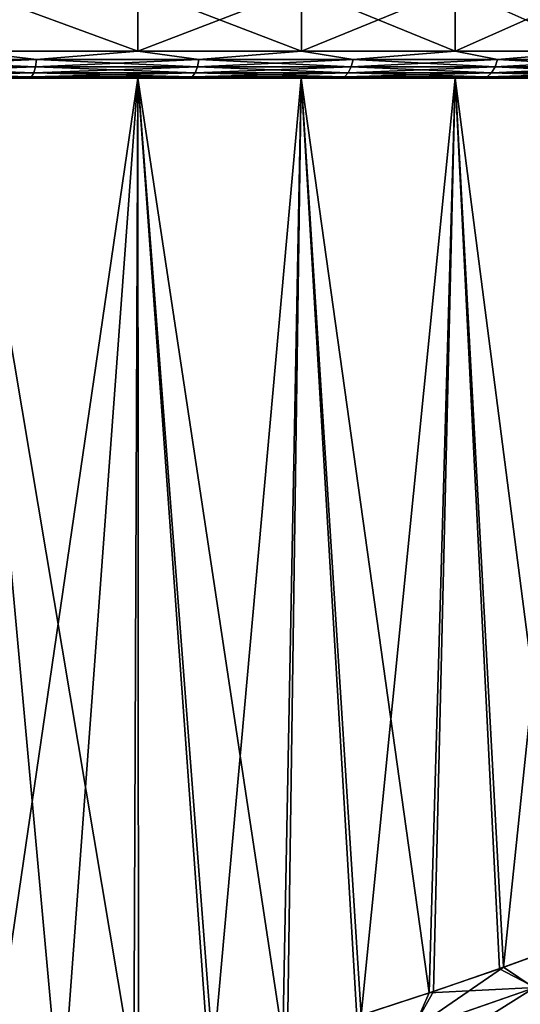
# Model space of a CAD drawing. Header units: metres. Extents: x -150 to 310, y -128 to 84.
# Tile 227 of 465: x 79.53 to 83.23, y 21.64 to 28.93. Entities that reach past the tile are written whole.
import ezdxf

# ---------------------------------------------------------------- set-up
doc = ezdxf.new("R2010")
doc.units = ezdxf.units.M
doc.layers.add('solid_26009703_SW0001', color=7, linetype='CONTINUOUS')
doc.layers.add('solid_26009703_SW0001_01', color=7, linetype='CONTINUOUS')

msp = doc.modelspace()

# ---------------------------------------------------------------- linework, layer by layer
at = {"layer": 'solid_26009703_SW0001'}
for points in [[(80.40065, 28.700001, -10.285179), (79.132469, 28.700001, -10.68036), (79.132523, 29.164444, -10.680348)], [(79.132469, 28.700001, 10.68036), (80.40065, 28.700001, 10.285179), (79.132523, 29.164444, 10.680348)], [(80.40065, 28.700001, 10.285179), (80.400734, 29.164444, 10.285148), (79.132523, 29.164444, 10.680348)], [(79.652031, 28.638197, -10.528507), (78.408432, 28.638197, -10.823245), (79.132469, 28.700001, -10.68036)], [(78.408432, 28.638197, 10.823245), (79.652031, 28.638197, 10.528507), (79.132469, 28.700001, 10.68036)], [(79.652031, 28.638197, 10.528507), (80.40065, 28.700001, 10.285179), (79.132469, 28.700001, 10.68036)], [(78.395798, 28.538122, -10.751595), (78.403488, 28.582392, -10.795233), (79.643867, 28.582392, -10.501257)], [(79.631165, 28.538122, -10.458808), (78.395798, 28.538122, -10.751595), (79.643867, 28.582392, -10.501257)], [(78.395798, 28.538122, 10.751595), (79.631165, 28.538122, 10.458808), (78.403488, 28.582392, 10.795233)], [(78.403488, 28.582392, -10.795233), (78.408432, 28.638197, -10.823245), (79.652031, 28.638197, -10.528507)], [(79.643867, 28.582392, -10.501257), (78.403488, 28.582392, -10.795233), (79.652031, 28.638197, -10.528507)], [(78.403488, 28.582392, 10.795233), (79.643867, 28.582392, 10.501257), (78.408432, 28.638197, 10.823245)], [(79.631165, 28.538122, 10.458808), (79.643867, 28.582392, 10.501257), (78.403488, 28.582392, 10.795233)], [(79.643867, 28.582392, 10.501257), (79.652031, 28.638197, 10.528507), (78.408432, 28.638197, 10.823245)], [(79.631165, 28.538122, 10.458808), (80.824181, 28.538122, 10.024584), (79.643867, 28.582392, 10.501257)], [(79.643867, 28.582392, 10.501257), (80.841736, 28.582392, 10.06527), (79.652031, 28.638197, 10.528507)], [(80.824181, 28.538122, 10.024584), (80.841736, 28.582392, 10.06527), (79.643867, 28.582392, 10.501257)], [(80.841736, 28.582392, 10.06527), (80.852997, 28.638197, 10.091389), (79.652031, 28.638197, 10.528507)], [(79.631165, 28.538122, -10.458808), (79.61515, 28.509731, -10.405322), (78.386101, 28.509731, -10.696611)], [(79.631165, 28.538122, -10.458808), (78.386101, 28.509731, -10.696611), (78.395798, 28.538122, -10.751595)], [(78.395798, 28.538122, 10.751595), (78.386101, 28.509731, 10.696611), (79.61515, 28.509731, 10.405322)], [(79.61515, 28.509731, 10.405322), (78.386101, 28.509731, 10.696611), (79.08564, 28.5, 10.485509)], [(78.386101, 28.509731, -10.696611), (79.61515, 28.509731, -10.405322), (79.08564, 28.5, -10.485509)], [(78.395798, 28.538122, 10.751595), (79.61515, 28.509731, 10.405322), (79.631165, 28.538122, 10.458808)], [(79.61515, 28.509731, -10.405322), (80.328163, 28.5, -10.098509), (79.08564, 28.5, -10.485509)], [(79.08564, 28.5, -10.485509), (80.401505, 28.5, -10.284231), (79.131248, 28.5, -10.680607)], [(80.370117, 21.11965, 10.434218), (80.401505, 28.5, 10.284231), (79.131248, 28.5, 10.680607)], [(79.814514, 21.005184, 10.625875), (80.370117, 21.11965, 10.434218), (79.131248, 28.5, 10.680607)], [(79.257072, 20.907143, 10.785726), (79.814514, 21.005184, 10.625875), (79.131248, 28.5, 10.680607)], [(80.824181, 28.538122, -10.024584), (80.802071, 28.509731, -9.973318), (79.61515, 28.509731, -10.405322)], [(80.824181, 28.538122, -10.024584), (79.61515, 28.509731, -10.405322), (79.631165, 28.538122, -10.458808)]]:
    msp.add_3dface(points, dxfattribs=at)
at = {"layer": 'solid_26009703_SW0001_01'}
for points in [[(80.40065, 28.700001, -10.285179), (79.132523, 29.164444, -10.680348), (80.400734, 29.164444, -10.285148)], [(80.40065, 28.700001, -10.285179), (80.400734, 29.164444, -10.285148), (81.611893, 29.164444, -9.740047)], [(81.611954, 28.700001, -9.740017), (80.40065, 28.700001, -10.285179), (81.611893, 29.164444, -9.740047)], [(80.40065, 28.700001, 10.285179), (81.611954, 28.700001, 9.740017), (80.400734, 29.164444, 10.285148)], [(81.611954, 28.700001, 9.740017), (81.611893, 29.164444, 9.740047), (80.400734, 29.164444, 10.285148)], [(81.611954, 28.700001, -9.740017), (81.611893, 29.164444, -9.740047), (82.748688, 29.164444, -9.052838)], [(82.748711, 28.700001, 9.052823), (82.748688, 29.164444, 9.052838), (81.611893, 29.164444, 9.740047)], [(81.611954, 28.700001, 9.740017), (82.748711, 28.700001, 9.052823), (81.611893, 29.164444, 9.740047)], [(82.748711, 28.700001, -9.052823), (81.611954, 28.700001, -9.740017), (82.748688, 29.164444, -9.052838)], [(82.748711, 28.700001, -9.052823), (82.748688, 29.164444, -9.052838), (83.794426, 29.164444, -8.233554)], [(83.79435, 28.700001, 8.233619), (83.794426, 29.164444, 8.233554), (82.748688, 29.164444, 9.052838)], [(82.748711, 28.700001, 9.052823), (83.79435, 28.700001, 8.233619), (82.748688, 29.164444, 9.052838)], [(83.79435, 28.700001, -8.233619), (82.748711, 28.700001, -9.052823), (83.794426, 29.164444, -8.233554)], [(79.652031, 28.638197, -10.528507), (79.132469, 28.700001, -10.68036), (80.40065, 28.700001, -10.285179)], [(80.852997, 28.638197, -10.091389), (79.652031, 28.638197, -10.528507), (80.40065, 28.700001, -10.285179)], [(79.652031, 28.638197, 10.528507), (80.852997, 28.638197, 10.091389), (80.40065, 28.700001, 10.285179)], [(80.852997, 28.638197, -10.091389), (80.40065, 28.700001, -10.285179), (81.611954, 28.700001, -9.740017)], [(80.852997, 28.638197, 10.091389), (81.611954, 28.700001, 9.740017), (80.40065, 28.700001, 10.285179)], [(81.995102, 28.638197, -9.517802), (80.852997, 28.638197, -10.091389), (81.611954, 28.700001, -9.740017)], [(80.852997, 28.638197, 10.091389), (81.995102, 28.638197, 9.517802), (81.611954, 28.700001, 9.740017)], [(81.995102, 28.638197, -9.517802), (81.611954, 28.700001, -9.740017), (82.748711, 28.700001, -9.052823)], [(81.995102, 28.638197, 9.517802), (82.748711, 28.700001, 9.052823), (81.611954, 28.700001, 9.740017)], [(83.062897, 28.638197, -8.815503), (81.995102, 28.638197, -9.517802), (82.748711, 28.700001, -9.052823)], [(81.995102, 28.638197, 9.517802), (83.062897, 28.638197, 8.815503), (82.748711, 28.700001, 9.052823)], [(83.062897, 28.638197, -8.815503), (82.748711, 28.700001, -9.052823), (83.79435, 28.700001, -8.233619)], [(83.062897, 28.638197, 8.815503), (83.79435, 28.700001, 8.233619), (82.748711, 28.700001, 9.052823)], [(84.041939, 28.638197, -7.99399), (83.062897, 28.638197, -8.815503), (83.79435, 28.700001, -8.233619)], [(83.062897, 28.638197, 8.815503), (84.041939, 28.638197, 7.99399), (83.79435, 28.700001, 8.233619)], [(79.631165, 28.538122, -10.458808), (79.643867, 28.582392, -10.501257), (80.841736, 28.582392, -10.06527)], [(80.824181, 28.538122, -10.024584), (79.631165, 28.538122, -10.458808), (80.841736, 28.582392, -10.06527)], [(79.643867, 28.582392, -10.501257), (79.652031, 28.638197, -10.528507), (80.852997, 28.638197, -10.091389)], [(80.841736, 28.582392, -10.06527), (79.643867, 28.582392, -10.501257), (80.852997, 28.638197, -10.091389)], [(80.824181, 28.538122, -10.024584), (80.841736, 28.582392, -10.06527), (81.980881, 28.582392, -9.493168)], [(81.958725, 28.538122, -9.454794), (80.824181, 28.538122, -10.024584), (81.980881, 28.582392, -9.493168)], [(80.824181, 28.538122, 10.024584), (81.958725, 28.538122, 9.454794), (80.841736, 28.582392, 10.06527)], [(80.841736, 28.582392, -10.06527), (80.852997, 28.638197, -10.091389), (81.995102, 28.638197, -9.517802)], [(81.980881, 28.582392, -9.493168), (80.841736, 28.582392, -10.06527), (81.995102, 28.638197, -9.517802)], [(80.841736, 28.582392, 10.06527), (81.980881, 28.582392, 9.493168), (80.852997, 28.638197, 10.091389)], [(81.958725, 28.538122, 9.454794), (81.980881, 28.582392, 9.493168), (80.841736, 28.582392, 10.06527)], [(81.980881, 28.582392, 9.493168), (81.995102, 28.638197, 9.517802), (80.852997, 28.638197, 10.091389)], [(81.958725, 28.538122, -9.454794), (81.980881, 28.582392, -9.493168), (83.045914, 28.582392, -8.792687)], [(83.019455, 28.538122, -8.757144), (81.958725, 28.538122, -9.454794), (83.045914, 28.582392, -8.792687)], [(81.958725, 28.538122, 9.454794), (83.019455, 28.538122, 8.757144), (81.980881, 28.582392, 9.493168)], [(81.980881, 28.582392, -9.493168), (81.995102, 28.638197, -9.517802), (83.062897, 28.638197, -8.815503)], [(83.045914, 28.582392, -8.792687), (81.980881, 28.582392, -9.493168), (83.062897, 28.638197, -8.815503)], [(81.980881, 28.582392, 9.493168), (83.045914, 28.582392, 8.792687), (81.995102, 28.638197, 9.517802)], [(83.019455, 28.538122, 8.757144), (83.045914, 28.582392, 8.792687), (81.980881, 28.582392, 9.493168)], [(83.045914, 28.582392, 8.792687), (83.062897, 28.638197, 8.815503), (81.995102, 28.638197, 9.517802)], [(83.019455, 28.538122, -8.757144), (83.045914, 28.582392, -8.792687), (84.022423, 28.582392, -7.9733)], [(83.992012, 28.538122, -7.941069), (83.019455, 28.538122, -8.757144), (84.022423, 28.582392, -7.9733)], [(83.019455, 28.538122, 8.757144), (83.992012, 28.538122, 7.941069), (83.045914, 28.582392, 8.792687)], [(83.045914, 28.582392, -8.792687), (83.062897, 28.638197, -8.815503), (84.041939, 28.638197, -7.99399)], [(84.022423, 28.582392, -7.9733), (83.045914, 28.582392, -8.792687), (84.041939, 28.638197, -7.99399)], [(83.045914, 28.582392, 8.792687), (84.022423, 28.582392, 7.9733), (83.062897, 28.638197, 8.815503)], [(83.992012, 28.538122, 7.941069), (84.022423, 28.582392, 7.9733), (83.045914, 28.582392, 8.792687)], [(84.022423, 28.582392, 7.9733), (84.041939, 28.638197, 7.99399), (83.062897, 28.638197, 8.815503)], [(79.61515, 28.509731, 10.405322), (79.08564, 28.5, 10.485509), (80.328163, 28.5, 10.098509)], [(79.08564, 28.5, -10.485509), (80.328163, 28.5, -10.098509), (80.401505, 28.5, -10.284231)], [(79.08564, 28.5, 10.485509), (79.131248, 28.5, 10.680607), (80.401505, 28.5, 10.284231)], [(80.328163, 28.5, 10.098509), (79.08564, 28.5, 10.485509), (80.401505, 28.5, 10.284231)], [(79.291359, 20.912632, -10.776803), (79.131248, 28.5, -10.680607), (80.401505, 28.5, -10.284231)], [(79.849113, 21.011847, -10.614899), (79.291359, 20.912632, -10.776803), (80.401505, 28.5, -10.284231)], [(79.631165, 28.538122, 10.458808), (79.61515, 28.509731, 10.405322), (80.802071, 28.509731, 9.973318)], [(80.802071, 28.509731, 9.973318), (79.61515, 28.509731, 10.405322), (80.328163, 28.5, 10.098509)], [(79.61515, 28.509731, -10.405322), (80.802071, 28.509731, -9.973318), (80.328163, 28.5, -10.098509)], [(79.631165, 28.538122, 10.458808), (80.802071, 28.509731, 9.973318), (80.824181, 28.538122, 10.024584)], [(80.404922, 21.127438, -10.421099), (79.849113, 21.011847, -10.614899), (80.401505, 28.5, -10.284231)], [(80.802071, 28.509731, 9.973318), (80.328163, 28.5, 10.098509), (81.520325, 28.5, 9.562023)], [(80.802071, 28.509731, -9.973318), (81.520325, 28.5, -9.562023), (80.328163, 28.5, -10.098509)], [(80.328163, 28.5, -10.098509), (81.610214, 28.5, -9.74073), (80.401505, 28.5, -10.284231)], [(80.328163, 28.5, -10.098509), (81.520325, 28.5, -9.562023), (81.610214, 28.5, -9.74073)], [(80.328163, 28.5, 10.098509), (80.401505, 28.5, 10.284231), (81.610214, 28.5, 9.74073)], [(81.520325, 28.5, 9.562023), (80.328163, 28.5, 10.098509), (81.610214, 28.5, 9.74073)], [(80.370117, 21.11965, 10.434218), (80.923683, 21.248339, 10.209394), (80.401505, 28.5, 10.284231)], [(80.958374, 21.257109, -10.194129), (80.401505, 28.5, -10.284231), (81.610214, 28.5, -9.74073)], [(80.958374, 21.257109, -10.194129), (80.404922, 21.127438, -10.421099), (80.401505, 28.5, -10.284231)], [(81.475014, 21.39197, 9.949584), (81.610214, 28.5, 9.74073), (80.401505, 28.5, 10.284231)], [(80.923683, 21.248339, 10.209394), (81.475014, 21.39197, 9.949584), (80.401505, 28.5, 10.284231)], [(81.958725, 28.538122, -9.454794), (81.930809, 28.509731, -9.406443), (80.802071, 28.509731, -9.973318)], [(81.958725, 28.538122, -9.454794), (80.802071, 28.509731, -9.973318), (80.824181, 28.538122, -10.024584)], [(80.824181, 28.538122, 10.024584), (80.802071, 28.509731, 9.973318), (81.930809, 28.509731, 9.406443)], [(81.930809, 28.509731, 9.406443), (80.802071, 28.509731, 9.973318), (81.520325, 28.5, 9.562023)], [(80.802071, 28.509731, -9.973318), (81.930809, 28.509731, -9.406443), (81.520325, 28.5, -9.562023)], [(80.824181, 28.538122, 10.024584), (81.930809, 28.509731, 9.406443), (81.958725, 28.538122, 9.454794)], [(81.509193, 21.401552, -9.93223), (80.958374, 21.257109, -10.194129), (81.610214, 28.5, -9.74073)], [(81.475014, 21.39197, 9.949584), (82.021515, 21.5541, 9.65375), (81.610214, 28.5, 9.74073)], [(82.055008, 21.564415, -9.634307), (81.509193, 21.401552, -9.93223), (81.610214, 28.5, -9.74073)], [(81.930809, 28.509731, 9.406443), (81.520325, 28.5, 9.562023), (82.634109, 28.5, 8.888383)], [(81.930809, 28.509731, -9.406443), (82.634109, 28.5, -8.888383), (81.520325, 28.5, -9.562023)], [(81.520325, 28.5, -9.562023), (82.74984, 28.5, -9.051468), (81.610214, 28.5, -9.74073)], [(81.520325, 28.5, -9.562023), (82.634109, 28.5, -8.888383), (82.74984, 28.5, -9.051468)], [(81.520325, 28.5, 9.562023), (81.610214, 28.5, 9.74073), (82.74984, 28.5, 9.051468)], [(82.634109, 28.5, 8.888383), (81.520325, 28.5, 9.562023), (82.74984, 28.5, 9.051468)], [(82.055008, 21.564415, -9.634307), (81.610214, 28.5, -9.74073), (82.74984, 28.5, -9.051468)], [(82.557426, 21.728365, 9.323194), (82.74984, 28.5, 9.051468), (81.610214, 28.5, 9.74073)], [(82.021515, 21.5541, 9.65375), (82.557426, 21.728365, 9.323194), (81.610214, 28.5, 9.74073)], [(83.019455, 28.538122, -8.757144), (82.986115, 28.509731, -8.71236), (81.930809, 28.509731, -9.406443)], [(83.019455, 28.538122, -8.757144), (81.930809, 28.509731, -9.406443), (81.958725, 28.538122, -9.454794)], [(81.958725, 28.538122, 9.454794), (81.930809, 28.509731, 9.406443), (82.986115, 28.509731, 8.71236)], [(82.986115, 28.509731, 8.71236), (81.930809, 28.509731, 9.406443), (82.634109, 28.5, 8.888383)], [(81.930809, 28.509731, -9.406443), (82.986115, 28.509731, -8.71236), (82.634109, 28.5, -8.888383)], [(81.958725, 28.538122, 9.454794), (82.986115, 28.509731, 8.71236), (83.019455, 28.538122, 8.757144)], [(82.58989, 21.739244, -9.301796), (82.055008, 21.564415, -9.634307), (82.74984, 28.5, -9.051468)], [(82.557426, 21.728365, 9.323194), (83.07724, 21.907877, 8.960169), (82.74984, 28.5, 9.051468)], [(83.10817, 21.919046, -8.93714), (82.58989, 21.739244, -9.301796), (82.74984, 28.5, -9.051468)], [(82.986115, 28.509731, 8.71236), (82.634109, 28.5, 8.888383), (83.66214, 28.5, 8.083534)], [(82.986115, 28.509731, -8.71236), (83.66214, 28.5, -8.083534), (82.634109, 28.5, -8.888383)], [(82.634109, 28.5, -8.888383), (83.792641, 28.5, -8.234692), (82.74984, 28.5, -9.051468)], [(82.634109, 28.5, -8.888383), (83.66214, 28.5, -8.083534), (83.792641, 28.5, -8.234692)], [(82.634109, 28.5, 8.888383), (82.74984, 28.5, 9.051468), (83.792641, 28.5, 8.234692)], [(83.66214, 28.5, 8.083534), (82.634109, 28.5, 8.888383), (83.792641, 28.5, 8.234692)], [(83.10817, 21.919046, -8.93714), (82.74984, 28.5, -9.051468), (83.792641, 28.5, -8.234692)], [(83.577553, 22.089209, 8.566362), (83.792641, 28.5, 8.234692), (82.74984, 28.5, 9.051468)], [(83.07724, 21.907877, 8.960169), (83.577553, 22.089209, 8.566362), (82.74984, 28.5, 9.051468)], [(83.992012, 28.538122, -7.941069), (83.953697, 28.509731, -7.900459), (82.986115, 28.509731, -8.71236)], [(83.992012, 28.538122, -7.941069), (82.986115, 28.509731, -8.71236), (83.019455, 28.538122, -8.757144)], [(83.019455, 28.538122, 8.757144), (82.986115, 28.509731, 8.71236), (83.953697, 28.509731, 7.900459)], [(83.953697, 28.509731, 7.900459), (82.986115, 28.509731, 8.71236), (83.66214, 28.5, 8.083534)], [(82.986115, 28.509731, -8.71236), (83.953697, 28.509731, -7.900459), (83.66214, 28.5, -8.083534)], [(83.019455, 28.538122, 8.757144), (83.953697, 28.509731, 7.900459), (83.992012, 28.538122, 7.941069)], [(83.606339, 22.100286, -8.54225), (83.10817, 21.919046, -8.93714), (83.792641, 28.5, -8.234692)], [(83.342819, 21.768812, 8.793093), (83.577553, 22.089209, 8.566362), (83.07724, 21.907877, 8.960169)], [(83.333344, 21.765318, -8.800523), (83.10817, 21.919046, -8.93714), (83.606339, 22.100286, -8.54225)], [(82.425789, 21.449966, -9.442017), (82.58989, 21.739244, -9.301796), (83.10817, 21.919046, -8.93714)], [(82.425789, 21.449966, -9.442017), (83.10817, 21.919046, -8.93714), (83.333344, 21.765318, -8.800523)], [(83.342819, 21.768812, 8.793093), (83.07724, 21.907877, 8.960169), (82.557426, 21.728365, 9.323194)], [(82.43644, 21.453466, 9.435223), (82.557426, 21.728365, 9.323194), (82.021515, 21.5541, 9.65375)], [(82.425789, 21.449966, -9.442017), (82.055008, 21.564415, -9.634307), (82.58989, 21.739244, -9.301796)], [(82.425789, 21.449966, -9.442017), (83.333344, 21.765318, -8.800523), (82.509315, 21.248041, -9.479327)], [(83.342819, 21.768812, 8.793093), (82.557426, 21.728365, 9.323194), (82.43644, 21.453466, 9.435223)], [(83.342819, 21.768812, 8.793093), (82.43644, 21.453466, 9.435223), (83.431999, 21.567659, 8.820019)], [(83.333344, 21.765318, -8.800523), (83.422478, 21.564159, -8.827559), (82.509315, 21.248041, -9.479327)]]:
    msp.add_3dface(points, dxfattribs=at)

doc.saveas('drawing.dxf')
